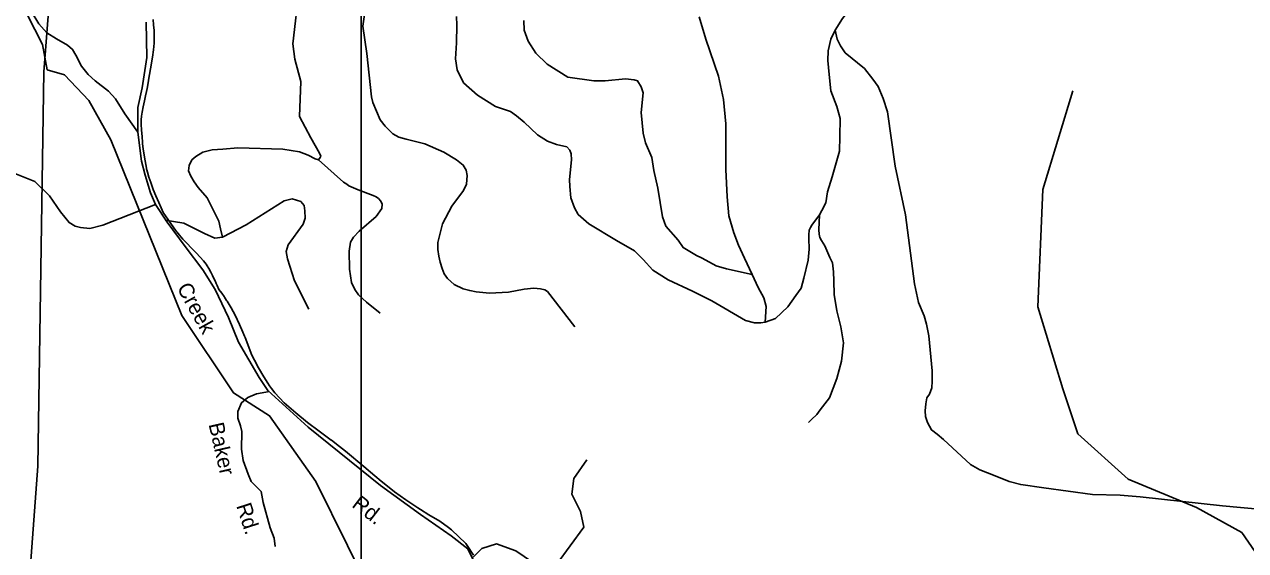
# Model space of a CAD drawing. Extents: x 884530 to 1028605, y 526725 to 653634.
# Drawn here: x 927572 to 932821, y 628909 to 631169 of the extents above; entities that cross this region are included whole.
import ezdxf

# ---------------------------------------------------------------- set-up
doc = ezdxf.new("R2010")
doc.units = 0
for name, color, linetype in [('Exist Boundary Political City Limit New', 7, 'Continuous'), ('Exist Hydrographic Creek Single Shore', 7, 'Continuous'), ('Exist Road Non-System Type 51', 7, 'Continuous'), ('Exist Road Non-System Type 51 Label', 7, 'Continuous'), ('Exist Road Secondary Type 51 Attributed', 7, 'Continuous'), ('Exist Road Secondary Type 51 Label', 7, 'Continuous'), ('Exist Utilities Electrical Transmission Line', 7, 'Continuous'), ('Map Preparation Boundary City Limit Buffer Line', 7, 'Continuous'), ('Map Preparation Inset Cut Line', 7, 'Continuous')]:
    doc.layers.add(name, color=color, linetype=linetype)

msp = doc.modelspace()

# ---------------------------------------------------------------- linework, layer by layer
at = {"layer": 'Exist Boundary Political City Limit New'}
for points in [[(928125.3, 631190.4), (928127.2, 631167.5), (928128.9, 631143.6), (928130.1, 631115.6), (928129.9, 631088.8), (928127.2, 631059.7), (928122.6, 631029.2), (928113.3, 630979.2), (928105.8, 630930.2), (928105.6, 630929.1), (928100.7, 630901), (928099.1, 630893.6), (928096.5, 630881.7), (928092.1, 630862.6), (928087.3, 630841.4), (928082.1, 630815.8), (928077.8, 630792.5), (928074.8, 630775.1), (928073.8, 630759.8), (928074.2, 630739), (928075.3, 630717), (928077.2, 630686.2), (928079.2, 630663.7), (928079.8, 630657.6), (928082.8, 630634), (928083.7, 630626.9), (928088, 630598.8), (928096, 630551.8), (928097, 630547.8), (928097.8, 630544.5), (928100.2, 630534.9), (928107.1, 630512.8), (928115.1, 630489.8), (928125.8, 630460.8), (928136.6, 630433.5), (928149.2, 630403.8), (928159.1, 630381.4), (928167.7, 630361.9), (928224.1, 630281.2), (928226.6, 630277.9), (928238.2, 630263.4), (928253.1, 630246.4), (928267.8, 630230.8), (928291.8, 630206.3), (928309.4, 630188.1), (928327.7, 630168.8), (928341.4, 630153.8), (928353.6, 630138.6), (928357.9, 630131.9), (928365.1, 630120.9), (928373.4, 630105.4), (928380.6, 630090.8), (928385.2, 630080.9), (928391.1, 630067.9), (928396.2, 630056.1), (928399.7, 630048), (928408.1, 630031.1), (928419.9, 630014.2), (928429.7, 630000), (928431.5, 629997.4), (928440.9, 629983.2), (928442.9, 629980.4), (928460.6, 629951.1), (928477.3, 629919.6), (928496.7, 629879.8), (928510.8, 629847.6), (928518.2, 629830.4), (928521.2, 629823.7), (928549.3, 629748.9), (928560.2, 629726.4), (928578.3, 629693.4), (928600.2, 629654.7), (928617.8, 629628.1), (928625.5, 629617), (928634.2, 629604.4), (928648.7, 629585.8), (928688.7, 629544.1), (928737.8, 629500.8)], [(928737.8, 629500.8), (928789.2, 629459.5), (928839, 629421.9), (928891, 629383.2), (928891.9, 629382.6), (928926.4, 629355.8), (928951.8, 629336.2), (929031.1, 629270.5), (929078.4, 629229.8), (929087.3, 629222.2), (929096.6, 629214.1), (929162.4, 629161.3), (929211.5, 629126.1), (929262.3, 629092.5), (929274, 629085.2), (929310.9, 629062.4), (929357.2, 629034.4), (929394.5, 629007.1), (929407.9, 628997.3), (929468.6, 628939.2), (929478, 628926.6), (929502.4, 628889.2)]]:
    msp.add_lwpolyline(points, dxfattribs=at)
at = {"layer": 'Exist Hydrographic Creek Single Shore'}
for points in [[(927670.1, 630974.1), (927648.9, 631082.8), (927516.7, 631344.8), (927385.3, 631869.1), (927370, 632378.1), (927345.8, 632395), (927316.9, 632520.2), (927144.9, 632845.3), (927045.6, 633096.7), (926709.6, 633493.9), (926416, 634136.4), (926378.5, 634255.3), (926374.5, 634839.6), (926299.2, 635067.5)], [(929096.1, 628654.9), (928824.1, 629205.2), (928625.7, 629488.1), (928470.7, 629586.4), (928249.1, 629918.9), (927942.7, 630673.3), (927848.7, 630842.5), (927744.2, 630952.9), (927670.1, 630974.1)], [(933614.7, 626197.6), (933581.1, 626400.8), (933560.2, 626796), (933528.7, 626845.9), (933382, 627450.7), (933289.7, 627718), (933110, 627894.8), (933056.3, 628023.8), (932977.1, 628611.6), (932919.6, 628820.2), (932804.6, 628985.6), (932610.5, 629093.5), (932315.8, 629215.8), (932100.1, 629410), (932035.4, 629604.2), (931927.6, 629956.6), (931949.1, 630460.1), (932078.5, 630884.5)]]:
    msp.add_lwpolyline(points, dxfattribs=at)
at = {"layer": 'Exist Road Non-System Type 51'}
for points in [[(928835.2, 630588.3), (928843.3, 630597.1), (928845.5, 630603.1), (928840.6, 630616.8), (928802.6, 630682.1), (928754.2, 630773.1), (928759.8, 630923.9), (928734.2, 631020.6), (928725.8, 631086.1), (928752.3, 631322.5), (928773.3, 631465.9), (928784.6, 631572), (928789.6, 631644.1)], [(931057.3, 631144.6), (931088.9, 631194.2), (931136.9, 631257.2), (931171, 631301.9), (931210.7, 631348.5), (931244.1, 631383.3), (931275.3, 631425.6), (931292.3, 631460), (931311.1, 631543.8), (931330.9, 631582), (931357.3, 631617.4), (931394.9, 631639.9)], [(929043.2, 631285.1), (929026, 631161.7), (929043.2, 631044.1), (929064.3, 630858.3), (929069.5, 630833.9), (929101.2, 630760), (929121.8, 630731.9), (929155.1, 630699.9), (929180.9, 630685.6), (929212.5, 630677), (929292.8, 630656.9), (929375, 630620.2), (929428.7, 630587.9), (929457.8, 630565.4), (929470.8, 630542.9), (929474.7, 630520), (929473.7, 630501.3), (929472.3, 630482.6), (929459.6, 630455.2), (929408.4, 630388.2), (929368.3, 630311.9), (929348.5, 630232.8), (929348.8, 630201.9), (929352.7, 630173.1), (929359, 630148.1), (929367.5, 630121.3), (929375.9, 630098.4), (929391, 630077.9), (929419.1, 630051.4), (929458, 630033.5), (929486.1, 630025.7), (929514.2, 630020.3), (929571, 630014.5), (929652.2, 630019.5), (929719.3, 630031.2), (929762.2, 630035.9), (929790.2, 630033.5), (929808.2, 630029.6), (929820.7, 630021.8), (929938.4, 629869.8)], [(930756.2, 629890.4), (930736.9, 629887.9), (930709.8, 629887.8), (930671.6, 629897.8), (930526.3, 629981.3), (930444.2, 630023.1), (930338.5, 630071.6), (930273.5, 630113.2), (930231.3, 630158.7), (930194.3, 630196.4), (930117.6, 630241.2), (929998.1, 630312.6), (929952.6, 630352.9), (929935.7, 630380.9), (929920.8, 630425), (929916.7, 630473.6), (929915.4, 630503.3), (929923.1, 630587.3), (929922.2, 630614.1), (929915.9, 630629.6), (929903.9, 630643.1), (929859, 630653.1), (929820.8, 630668), (929776.6, 630694.6), (929719.5, 630749.2), (929686.4, 630777.1), (929660.9, 630796), (929597.3, 630816.7), (929519.3, 630864.8), (929458.9, 630918.8), (929432.2, 630973.9), (929424.7, 631021.1), (929428.9, 631090.7), (929430, 631165.7), (929429.1, 631203.5)], [(930699.8, 630094.8), (930667.5, 630165), (930640.8, 630221.5), (930621.9, 630274.5), (930599.5, 630346.9), (930593.2, 630429.2), (930586.8, 630546.2), (930586.8, 630742.3), (930577.4, 630846.6), (930555.5, 630947.8), (930501.4, 631105.9), (930472.6, 631201.4)], [(930699.8, 630094.8), (930590, 630119.3), (930545.7, 630131.9), (930517.2, 630147.7), (930482.5, 630166.7), (930460.3, 630176.2), (930403.4, 630210.9), (930381.3, 630242.5), (930329.4, 630302.7), (930315.2, 630342.1), (930295.2, 630465.7), (930277.8, 630541.8), (930268.7, 630597.8), (930241.9, 630660.7), (930231.3, 630702.5), (930223, 630790.8), (930231.2, 630875.9), (930223.4, 630901.9), (930207.3, 630926.4), (930193, 630931.5), (930155.5, 630936.3), (930068.1, 630926.7), (930019.4, 630927.4), (929907.9, 630943.1), (929818.4, 630998.3), (929769.8, 631045.4), (929736.8, 631097.6), (929719.8, 631144.7), (929719.1, 631185.9)], [(931057.3, 631144.6), (931038.2, 631106.6), (931026.5, 631056.1), (931025.9, 631014.3), (931031.8, 630954.1), (931038.5, 630884.3), (931064.1, 630817.1), (931078.8, 630764.8), (931077.4, 630688.2), (931076.1, 630625.1), (931043.9, 630515), (931023.7, 630450.5), (931017.1, 630402.7), (930999.4, 630369.4), (930989.9, 630351.5)], [(932892.5, 629084.7), (932721.4, 629100.8), (932368.1, 629140.1), (932281.4, 629146.5), (932162.6, 629149), (931953.7, 629177.9), (931855, 629192.3), (931804.4, 629205.2), (931744.2, 629230.1), (931679.2, 629255.7), (931639, 629278.2), (931522.6, 629385.8), (931496, 629408.3), (931470.4, 629427.3), (931454.2, 629459.6), (931444.9, 629485.1), (931443.4, 629509.2), (931446.2, 629538.8), (931451.5, 629564.3), (931462.3, 629580.4), (931473.1, 629608.6), (931474.4, 629636.8), (931474.4, 629681.1), (931459.6, 629831.5), (931448.9, 629881.2), (931439.5, 629917.4), (931415.4, 629975.2), (931398.3, 630054.2), (931359.6, 630351.9), (931315.1, 630560.9), (931281.6, 630793.3), (931262.8, 630851.7), (931242, 630902.5), (931219, 630934.4), (931183.5, 630979.6), (931100.2, 631047.6), (931079.4, 631076.8), (931066.2, 631106.7), (931057.3, 631144.6)], [(928423.5, 630255.3), (928415.3, 630291.1), (928407.8, 630324), (928356.6, 630424.8), (928319, 630468.7), (928301.2, 630493.2), (928287.5, 630517.1), (928277, 630540.1), (928279.3, 630563.7), (928291.6, 630586.9), (928308.7, 630601.3), (928338.9, 630620.5), (928378.5, 630630), (928424.2, 630633.7), (928489.7, 630639.4), (928683, 630633.7), (928754.2, 630622.3), (928791.2, 630608.1), (928822, 630592.3), (928835.2, 630588.3)], [(928835.2, 630588.3), (928944, 630492.1), (928957.4, 630483.6), (928966.5, 630476.4), (929007, 630459.4), (929070.9, 630435), (929083.3, 630428.9), (929093.5, 630422.1), (929103.8, 630410.4), (929109.2, 630397.4), (929107.9, 630379), (929083.9, 630344.8), (929010.2, 630280.9), (928986.5, 630255.4), (928973.8, 630233.2), (928967.5, 630195.6), (928968.6, 630117.5), (928977.9, 630060.8), (928992.3, 630030), (929008, 630008.1), (929042.2, 629975.3), (929100.4, 629929.4)], [(928423.5, 630255.3), (928525, 630308.7), (928688.8, 630411.8), (928722.9, 630420.4), (928759.8, 630409), (928774.1, 630391.9), (928777, 630369.1), (928778.9, 630337.1), (928770.3, 630311.4), (928706.2, 630222.9), (928696.8, 630193.3), (928702.1, 630162), (928732.4, 630067.9), (928795, 629945.5)], [(930989.9, 630351.5), (930956.5, 630307.5), (930951.3, 630297), (930945.8, 630284.9), (930944, 630265.9), (930943.4, 630249.2), (930945.2, 630203.9), (930941.1, 630156.4), (930922, 630079), (930910.1, 630036.2), (930887.5, 630004.1), (930853, 629956.4), (930800.6, 629906.5), (930756.2, 629890.4)], [(930989.9, 630351.5), (930986.7, 630287.1), (930987.5, 630268.7), (930991.4, 630254.5), (930997.8, 630241), (931011.9, 630217.7), (931034.5, 630168.6), (931045.8, 630145.6), (931049.3, 630106.4), (931050.6, 630067.1), (931051.9, 630008.7), (931064.1, 629938.9), (931081.5, 629870.7), (931093.4, 629800.6), (931083.9, 629723.2), (931063.6, 629648.3), (931033.1, 629565.6), (930992.8, 629513.2), (930978, 629493.5), (930955.3, 629472.1), (930942.2, 629459)], [(928176.1, 630329), (928256.7, 630315.2), (928345.4, 630271.3), (928390.3, 630251), (928423.5, 630255.3)], [(930756.2, 629890.4), (930760.1, 629957.9), (930749.8, 629994.3), (930726.4, 630039.1), (930699.8, 630094.8)], [(928625, 629592.6), (928569.8, 629582.8), (928532.2, 629566.4), (928505.4, 629543.9), (928488.9, 629506.6), (928489.7, 629478.1), (928501.3, 629444.9), (928506.9, 629420.8), (928504.5, 629345), (928512.1, 629295.6), (928533.7, 629237.4), (928546.2, 629205), (928589.2, 629162.9), (928597.7, 629114.5), (928628, 629006.8), (928646, 628961.9), (928648.9, 628926.7)], [(929500.1, 628881), (929537.9, 628918.2), (929601.3, 628937.5), (929684.4, 628907.7), (929787.4, 628837.9), (929858.9, 628849.5), (929976.9, 629009.1), (929961.9, 629077.2), (929925.3, 629150.4), (929933.7, 629218.5), (929990.1, 629298.3)]]:
    msp.add_lwpolyline(points, dxfattribs=at)
at = {"layer": 'Exist Road Secondary Type 51 Attributed'}
for points in [[(928058.6, 630705.8), (928003.8, 630784.8), (927963.4, 630849.7), (927933, 630882.1), (927876.3, 630926.6), (927845.9, 630955), (927817.6, 630989.4), (927793.3, 631038), (927779.1, 631062.4), (927756.9, 631080.6), (927710.3, 631106.9), (927667.8, 631133.3), (927633.4, 631171.7), (927601, 631226.4), (927592.9, 631269), (927588.9, 631331.8), (927582.8, 631364.2), (927558.5, 631382.4)], [(928058.6, 630705.8), (928058.6, 630813.1), (928078.5, 630896.6), (928098.3, 631027.7), (928094.4, 631178.7)], [(928134.5, 630396.1), (928113.1, 630446.4), (928090.5, 630521.8), (928075.4, 630582.2), (928058.6, 630705.8)], [(928134.5, 630396.1), (927908.5, 630306.8), (927853.2, 630293), (927813, 630296.7), (927789.2, 630303), (927764, 630318.1), (927726.3, 630364.6), (927679.9, 630432.5), (927617, 630494.1), (927522.8, 630531.9), (927378.3, 630563.3), (927163.5, 630599.8), (926996.4, 630602), (926687.4, 630638.8), (926496.1, 630627.8), (926029, 630587.1)], [(929503.2, 628862.6), (929478, 628916), (929405.8, 628972.6), (929273.9, 629063.7), (929101.9, 629187.7), (928790.9, 629439.2), (928618.2, 629596.3), (928580.5, 629652.9), (928492.5, 629803.8), (928448.6, 629910.7), (928392, 630030.1), (928338.6, 630115), (928263.2, 630215.6), (928184.7, 630319.3), (928134.5, 630396.1)]]:
    msp.add_lwpolyline(points, dxfattribs=at)
at = {"layer": 'Exist Utilities Electrical Transmission Line'}
msp.add_lwpolyline([(919215.5, 597808.3), (921124.3, 600075), (921355.3, 603059.1), (925357.2, 607735.8), (926768.3, 610919.4), (927159.2, 611823.9), (928300.4, 613120.2), (929404.2, 614372.6), (929377.4, 616031), (929346.3, 617714.4), (929345.2, 618021.6), (929852.2, 621210.3), (929810.4, 621334.5), (929197.7, 622629.2), (928034.6, 624800), (927482.4, 626024.4), (927504.2, 627587.8), (927629.3, 629272), (927654.5, 630965.2), (927677.4, 631260.1), (927996.2, 631739.4), (928303.4, 632200.5), (928506, 632490), (928981.9, 633140.2)], dxfattribs=at)
at = {"layer": 'Map Preparation Boundary City Limit Buffer Line'}
for points in [[(928125.3, 631190.4), (928127.2, 631167.5), (928128.9, 631143.6), (928130.1, 631115.6), (928129.9, 631088.8), (928127.2, 631059.7), (928122.6, 631029.2), (928113.3, 630979.2), (928105.8, 630930.2), (928105.6, 630929.1), (928100.7, 630901), (928099.1, 630893.6), (928096.5, 630881.7), (928092.1, 630862.6), (928087.3, 630841.4), (928082.1, 630815.8), (928077.8, 630792.5), (928074.8, 630775.1), (928073.8, 630759.8), (928074.2, 630739), (928075.3, 630717), (928077.2, 630686.2), (928079.2, 630663.7), (928079.8, 630657.6), (928082.8, 630634), (928083.7, 630626.9), (928088, 630598.8), (928096, 630551.8), (928097, 630547.8), (928097.8, 630544.5), (928100.2, 630534.9), (928107.1, 630512.8), (928115.1, 630489.8), (928125.8, 630460.8), (928136.6, 630433.5), (928149.2, 630403.8), (928159.1, 630381.4), (928167.7, 630361.9), (928224.1, 630281.2), (928226.6, 630277.9), (928238.2, 630263.4), (928253.1, 630246.4), (928267.8, 630230.8), (928291.8, 630206.3), (928309.4, 630188.1), (928327.7, 630168.8), (928341.4, 630153.8), (928353.6, 630138.6), (928357.9, 630131.9), (928365.1, 630120.9), (928373.4, 630105.4), (928380.6, 630090.8), (928385.2, 630080.9), (928391.1, 630067.9), (928396.2, 630056.1), (928399.7, 630048), (928408.1, 630031.1), (928419.9, 630014.2), (928429.7, 630000), (928431.5, 629997.4), (928440.9, 629983.2), (928442.9, 629980.4), (928460.6, 629951.1), (928477.3, 629919.6), (928496.7, 629879.8), (928510.8, 629847.6), (928518.2, 629830.4), (928521.2, 629823.7), (928549.3, 629748.9), (928560.2, 629726.4), (928578.3, 629693.4), (928600.2, 629654.7), (928617.8, 629628.1), (928625.5, 629617), (928634.2, 629604.4), (928648.7, 629585.8), (928688.7, 629544.1), (928737.8, 629500.8)], [(928737.8, 629500.8), (928789.2, 629459.5), (928839, 629421.9), (928891, 629383.2), (928891.9, 629382.6), (928926.4, 629355.8), (928951.8, 629336.2), (929031.1, 629270.5), (929078.4, 629229.8), (929087.3, 629222.2), (929096.6, 629214.1), (929162.4, 629161.3), (929211.5, 629126.1), (929262.3, 629092.5), (929274, 629085.2), (929310.9, 629062.4), (929357.2, 629034.4), (929394.5, 629007.1), (929407.9, 628997.3), (929468.6, 628939.2), (929478, 628926.6), (929502.4, 628889.2)]]:
    msp.add_lwpolyline(points, dxfattribs=at)
at = {"layer": 'Map Preparation Inset Cut Line'}
msp.add_lwpolyline([(929019.7, 608590.9), (973281.3, 608590.9), (973281.3, 635645.7), (929019.7, 635645.7)], close=True, dxfattribs=at)

# ---------------------------------------------------------------- texts
at = {"layer": 'Exist Road Non-System Type 51 Label'}
for s, rotation, p in [('Baker', 282.8859, (928363, 629451.4)), ('Rd.', 288.0484, (928481.5, 629101.3))]:
    msp.add_text(s, height=65.62, rotation=rotation, dxfattribs=at).set_placement(p)
at = {"layer": 'Exist Road Secondary Type 51 Label'}
for s, rotation, p in [('Creek', 299.1073, (928225.3, 630037.5)), ('Rd.', 322.3975, (928975.2, 629099.2))]:
    msp.add_text(s, height=65.62, rotation=rotation, dxfattribs=at).set_placement(p)

doc.saveas('drawing.dxf')
